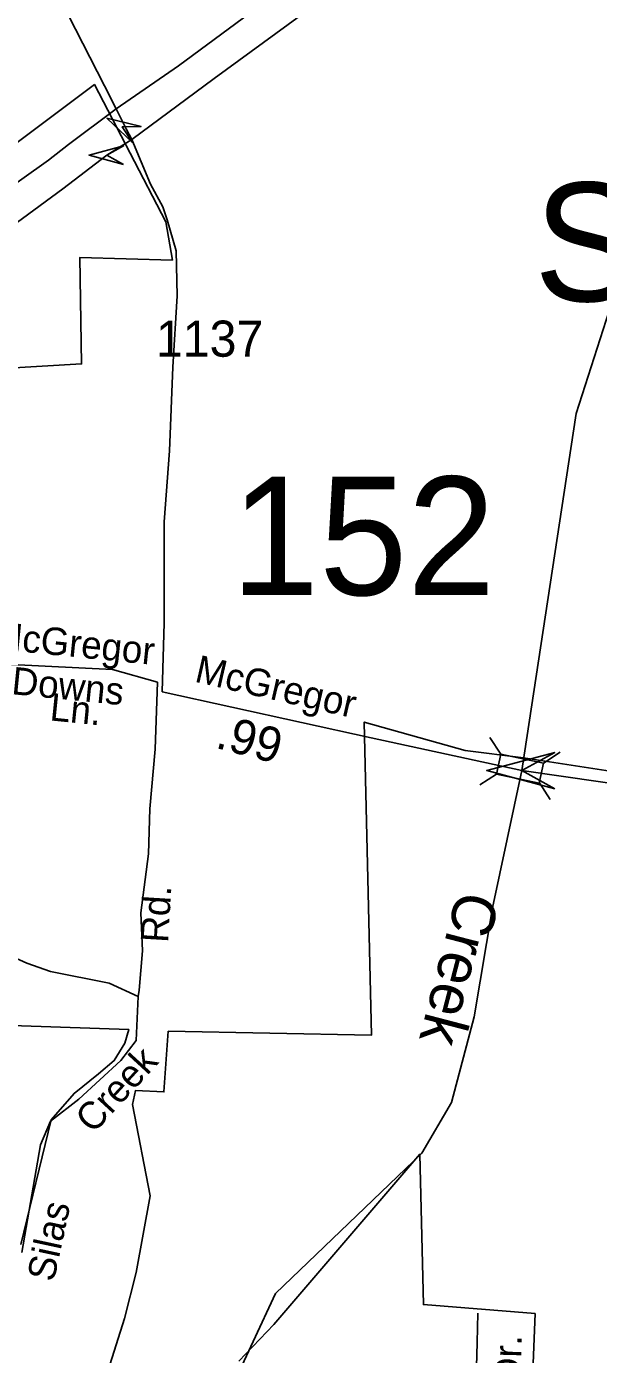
# Model space of a CAD drawing. Extents: x 1547597 to 1699558, y 810033 to 920809.
# Drawn here: x 1597998 to 1599977, y 836281 to 840874 of the extents above; entities that cross this region are included whole.
import ezdxf

# ---------------------------------------------------------------- set-up
doc = ezdxf.new("R2010")
doc.units = 0
for name, color, linetype in [('Exist Boundary Political City Limit New', 7, 'Continuous'), ('Exist Hydrographic Creek Single Shore', 7, 'Continuous'), ('Exist Hydrographic Creek Single Shore Label', 7, 'Continuous'), ('Exist Road Non-System Type 51', 7, 'Continuous'), ('Exist Road Non-System Type 51 Label', 7, 'Continuous'), ('Exist Road Primary Interstate Divided Center Attributed', 7, 'Continuous'), ('Exist Road Primary Interstate Structure Ovrhead Sign Attributed CELL', 7, 'Continuous'), ('Exist Road Primary Interstate Structure Ovrhead Sign Number Label', 7, 'Continuous'), ('Exist Road Secondary Mileage Hundredths English Label', 7, 'Continuous'), ('Exist Road Secondary Structure Standard Bridge Attributed CELL', 7, 'Continuous'), ('Exist Road Secondary Structure Standard Bridge CELL', 7, 'Continuous'), ('Exist Road Secondary Structure Standard Bridge Number Label', 7, 'Continuous'), ('Exist Road Secondary Type 51 Attributed', 7, 'Continuous'), ('Exist Road Secondary Type 51 Label', 7, 'Continuous'), ('Exist Road Secondary Type 51 Number Label', 7, 'Continuous'), ('Map Preparation Boundary City Limit Buffer Line', 7, 'Continuous')]:
    doc.layers.add(name, color=color, linetype=linetype)

msp = doc.modelspace()

# ---------------------------------------------------------------- linework, layer by layer
at = {"layer": 'Exist Boundary Political City Limit New'}
for points in [[(1597525.9, 839668.1), (1598188.4, 839707.7), (1598182.7, 840075.8), (1598502.8, 840066.4), (1598480, 840199.3), (1598233.2, 840674), (1597430.1, 840073.8)], [(1601442.1, 837944.4), (1600902.9, 838162.6), (1599718.1, 838345.1), (1599516.3, 838369.7), (1599166.9, 838468.2), (1599191.5, 837385.2), (1598488.7, 837399), (1598473.5, 837188.8), (1598374.7, 837193.8), (1598364.6, 837145.7), (1598425.4, 836829.1), (1598377.4, 836564.6), (1598336.9, 836405), (1598250.8, 836131.5)], [(1597978.5, 836660.7), (1598083.8, 837092.5), (1598162.7, 837183.6), (1598247, 837251.7), (1598301.4, 837297.2), (1598337.9, 837358), (1598351.6, 837405.1), (1597574.8, 837431.2)], [(1598732.6, 836257.1), (1598854.2, 836384.9), (1599359.1, 836974.1), (1599371.6, 836453.5), (1599758.1, 836422.3), (1599730, 835733.3)]]:
    msp.add_lwpolyline(points, dxfattribs=at)
at = {"layer": 'Exist Hydrographic Creek Single Shore'}
msp.add_lwpolyline([(1598704.7, 836159.8), (1598859.6, 836491.5), (1599365.6, 836976.9), (1599468.6, 837152), (1599547.6, 837449.2), (1599610.6, 837825.4), (1599712.3, 838300.5), (1599899.6, 839536.4), (1600055.8, 840020.4)], dxfattribs=at)
at = {"layer": 'Exist Road Non-System Type 51'}
for points in [[(1598451.1, 838606.2), (1598296.1, 838650.6), (1597945.9, 838667.5)], [(1598451.1, 838606.2), (1598443.5, 838374.2), (1598424.5, 838168.7), (1598420.7, 838012.8), (1598393.1, 837808.6), (1598399.4, 837676.6), (1598387.6, 837540.8), (1598384.7, 837519.5)], [(1598384.7, 837519.5), (1598284.3, 837564.8), (1598080.8, 837605.5), (1597999.4, 837634.6), (1597842.5, 837704.4)], [(1598384.7, 837519.5), (1598377.3, 837367), (1598324.9, 837297.2), (1598179.6, 837163.4), (1598080.8, 837087.7), (1598045.9, 837006.3), (1597982, 836634)], [(1599542.7, 836075.3), (1599554.2, 836197), (1599557.1, 836321.7), (1599560, 836423.1)]]:
    msp.add_lwpolyline(points, dxfattribs=at)
at = {"layer": 'Exist Road Primary Interstate Divided Center Attributed'}
for points in [[(1603749.2, 844559), (1603350.9, 844269.7), (1602985.4, 844007.7), (1602205.2, 843461.8), (1601812.4, 843177.9), (1600912.8, 842516.1), (1600254.5, 842037.9), (1599906.5, 841775.8), (1599790.2, 841685.6), (1598872.7, 840996.7), (1598523.5, 840738.7), (1598308.7, 840589.9)], [(1598362, 840483.9), (1598647.5, 840694.7), (1598988.5, 840943.6), (1599441, 841276.2), (1599818.8, 841557.2)], [(1598308.7, 840589.9), (1598143.6, 840466.9), (1598074.4, 840412.6), (1597888.3, 840280.4), (1597549.5, 840032.2), (1597262.3, 839818.3), (1596982.4, 839616.4), (1596687, 839400), (1596364.7, 839161.9), (1596107.6, 838970.6), (1596050.3, 838931.7)], [(1596089.1, 838817), (1596308.6, 838983.8), (1596486.9, 839105.7), (1596867.4, 839393.8), (1597166, 839607.2), (1597579.3, 839916.9), (1597882.3, 840136.8), (1598124, 840313.5), (1598276.2, 840429.6), (1598362, 840483.9)]]:
    msp.add_lwpolyline(points, dxfattribs=at)
at = {"layer": 'Exist Road Primary Interstate Structure Ovrhead Sign Attributed CELL'}
msp.add_lwpolyline([(1598333.8, 840397.7), (1598214.5, 840429.6), (1598333.8, 840461.6), (1598276.2, 840429.6)], close=True, dxfattribs=at)
at = {"layer": 'Exist Road Secondary Structure Standard Bridge Attributed CELL'}
for points in [[(1598364.3, 840473.1), (1598276, 840557.2), (1598394.5, 840528.5), (1598329.5, 840528)], [(1599825.9, 838237.3), (1599590.4, 838300.5), (1599825.9, 838363.6), (1599712.3, 838300.5)]]:
    msp.add_lwpolyline(points, close=True, dxfattribs=at)
at = {"layer": 'Exist Road Secondary Structure Standard Bridge CELL'}
for p, q in [((1599601.5, 838415.5), (1599639.1, 838357.7)), ((1599786.9, 838326.2), (1599844.7, 838363.9)), ((1599566.8, 838250.9), (1599624.6, 838288.6)), ((1599772.7, 838258.7), (1599810.4, 838200.9))]:
    msp.add_line(p, q, dxfattribs=at)
msp.add_lwpolyline([(1599639.1, 838357.7), (1599787, 838326.5), (1599772.4, 838257.4), (1599624.6, 838288.6)], close=True, dxfattribs=at)
at = {"layer": 'Exist Road Secondary Type 51 Attributed'}
for points in [[(1598142.5, 840914.8), (1598267.6, 840669.8), (1598308.7, 840589.9)], [(1598308.7, 840589.9), (1598342.9, 840520.4), (1598362, 840483.9)], [(1598362, 840483.9), (1598426.8, 840329.4), (1598469.5, 840251.2), (1598485.2, 840205.5), (1598515.6, 840099), (1598519.4, 839943.1), (1598504.2, 839695.8), (1598492.8, 839406.7), (1598473.8, 839161), (1598473.9, 838811.7), (1598467.9, 838573.5)], [(1598467.9, 838573.5), (1599191, 838413.4), (1599712.3, 838300.5), (1600672.7, 838162.8), (1600909.8, 838111.8), (1601019.9, 838072.3), (1601634.8, 837815.3)]]:
    msp.add_lwpolyline(points, dxfattribs=at)
at = {"layer": 'Map Preparation Boundary City Limit Buffer Line'}
for points in [[(1597525.9, 839668.1), (1598188.4, 839707.7), (1598182.7, 840075.8), (1598502.8, 840066.4), (1598480, 840199.3), (1598233.2, 840674), (1597430.1, 840073.8)], [(1601442.1, 837944.4), (1600902.9, 838162.6), (1599718.1, 838345.1), (1599516.3, 838369.7), (1599166.9, 838468.2), (1599191.5, 837385.2), (1598488.7, 837399), (1598473.5, 837188.8), (1598374.7, 837193.8), (1598364.6, 837145.7), (1598425.4, 836829.1), (1598377.4, 836564.6), (1598336.9, 836405), (1598250.8, 836131.5)], [(1597978.5, 836660.7), (1598083.8, 837092.5), (1598162.7, 837183.6), (1598247, 837251.7), (1598301.4, 837297.2), (1598337.9, 837358), (1598351.6, 837405.1), (1597574.8, 837431.2)], [(1598732.6, 836257.1), (1598854.2, 836384.9), (1599359.1, 836974.1), (1599371.6, 836453.5), (1599758.1, 836422.3), (1599730, 835733.3)]]:
    msp.add_lwpolyline(points, dxfattribs=at)

# ---------------------------------------------------------------- texts
at = {"layer": 'Exist Hydrographic Creek Single Shore Label'}
msp.add_text('Creek', height=150, rotation=255.3796, dxfattribs=at).set_placement((1599491.6, 837891.3))
at = {"layer": 'Exist Road Non-System Type 51 Label'}
for s, rotation, p in [('McGregor', 354.2881, (1597874.8, 838722.4)), ('Downs', 354.2881, (1597943.6, 838565.3)), ('Ln.', 354.2881, (1598076.1, 838474.5)), ('Rd.', 86.5452, (1598487.6, 837703.4)), ('Creek', 47.3473, (1598228.4, 837041.3)), ('Silas', 77.862, (1598092.2, 836529.1)), ('Dr.', 88.4653, (1599707.6, 836177.4))]:
    msp.add_text(s, height=95, rotation=rotation, dxfattribs=at).set_placement(p)
at = {"layer": 'Exist Road Primary Interstate Structure Ovrhead Sign Number Label'}
msp.add_text('S586', height=410.1, dxfattribs=at).set_placement((1599754, 839924.4))
at = {"layer": 'Exist Road Secondary Mileage Hundredths English Label'}
msp.add_text('.99', height=120, rotation=345.3905, dxfattribs=at).set_placement((1598647.8, 838380.1))
at = {"layer": 'Exist Road Secondary Structure Standard Bridge Number Label'}
msp.add_text('152', height=410.1, dxfattribs=at).set_placement((1598705.8, 838907.6))
at = {"layer": 'Exist Road Secondary Type 51 Label'}
msp.add_text('McGregor', height=95, rotation=347.0424, dxfattribs=at).set_placement((1598576.1, 838608.7))
at = {"layer": 'Exist Road Secondary Type 51 Number Label'}
msp.add_text('1137', height=125, dxfattribs=at).set_placement((1598445.7, 839732.3))

doc.saveas('drawing.dxf')
